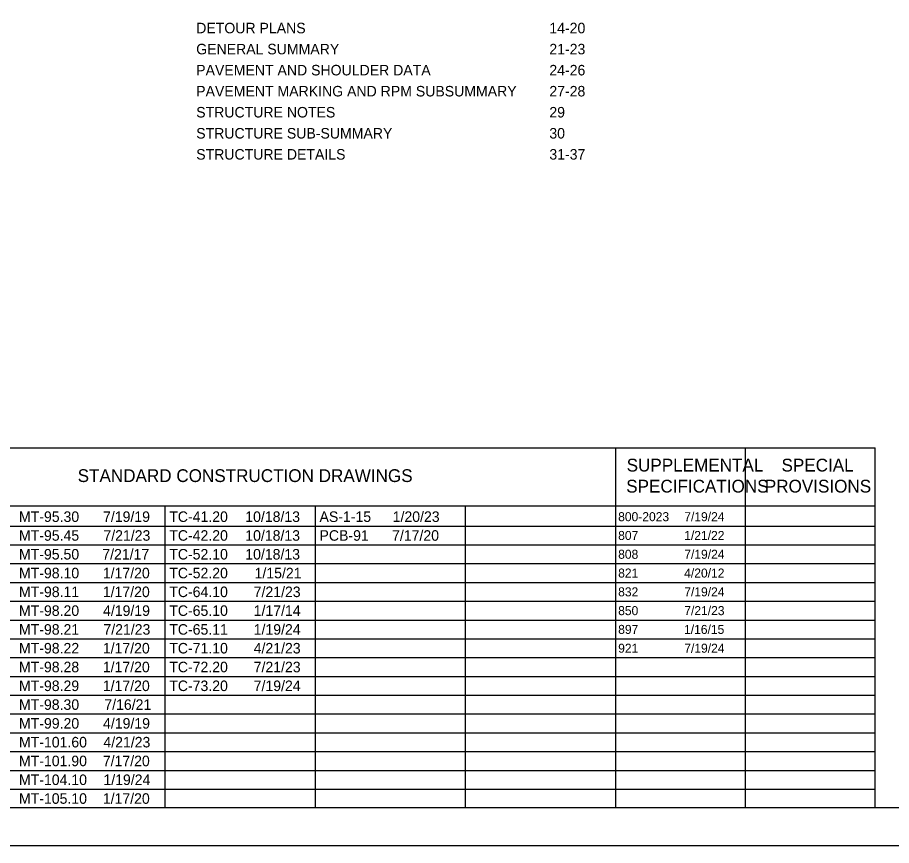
# Model space of a CAD drawing. Extents: x 0 to 34, y 0 to 22.
# Drawn here: x 12.19 to 23.82, y 0 to 11.02 of the extents above; entities that cross this region are included whole.
import ezdxf

# ---------------------------------------------------------------- set-up
doc = ezdxf.new("R2010")
doc.units = 0
for name, color, linetype in [('SH_Border', 7, 'Continuous'), ('SH_Cut_Line', 7, 'Continuous'), ('SH_Data', 7, 'Continuous'), ('SH_Text', 7, 'Continuous')]:
    doc.layers.add(name, color=color, linetype=linetype)

msp = doc.modelspace()

# ---------------------------------------------------------------- linework, layer by layer
at = {"layer": 'SH_Border'}
msp.add_lwpolyline([(1.5, 21.5), (33.5, 21.5), (33.5, 0.5), (1.5, 0.5)], close=True, dxfattribs=at)
at = {"layer": 'SH_Cut_Line'}
msp.add_lwpolyline([(0, 0), (34, 0), (34, 22), (0, 22)], close=True, dxfattribs=at)
at = {"layer": 'SH_Data'}
for p, q in [((10.15, 5.292), (23.6, 5.292)), ((20.15, 0.5), (20.15, 5.292)), ((21.875, 0.5), (21.875, 5.292)), ((23.6, 0.5), (23.6, 5.292)), ((10.15, 4.521), (23.6, 4.521)), ((14.15, 0.5), (14.15, 4.521)), ((16.15, 0.5), (16.15, 4.521)), ((18.15, 0.5), (18.15, 4.521)), ((10.15, 4.25), (23.6, 4.25)), ((10.15, 4), (23.6, 4)), ((10.15, 3.75), (23.6, 3.75)), ((10.15, 3.5), (23.6, 3.5)), ((10.15, 3.25), (23.6, 3.25)), ((10.15, 3), (23.6, 3)), ((10.15, 2.75), (23.6, 2.75)), ((10.15, 2.5), (23.6, 2.5)), ((10.15, 2.25), (23.6, 2.25)), ((10.15, 2), (23.6, 2)), ((10.15, 1.75), (23.6, 1.75)), ((10.15, 1.5), (23.6, 1.5)), ((10.15, 1.25), (23.6, 1.25)), ((10.15, 1), (23.6, 1)), ((10.15, 0.75), (23.6, 0.75))]:
    msp.add_line(p, q, dxfattribs=at)

# ---------------------------------------------------------------- texts
at = {"layer": 'SH_Text'}
for s, height, p in [('DETOUR PLANS', 0.14, (14.564, 10.806)), ('14-20', 0.14, (19.264, 10.806)), ('GENERAL SUMMARY', 0.14, (14.564, 10.526)), ('21-23', 0.14, (19.264, 10.526)), ('PAVEMENT AND SHOULDER DATA', 0.14, (14.564, 10.246)), ('24-26', 0.14, (19.264, 10.246)), ('PAVEMENT MARKING AND RPM SUBSUMMARY', 0.14, (14.564, 9.966)), ('27-28', 0.14, (19.264, 9.966)), ('STRUCTURE NOTES', 0.14, (14.564, 9.686)), ('29', 0.14, (19.264, 9.686)), ('STRUCTURE SUB-SUMMARY', 0.14, (14.564, 9.406)), ('30', 0.14, (19.264, 9.406)), ('STRUCTURE DETAILS', 0.14, (14.564, 9.126)), ('31-37', 0.14, (19.264, 9.126)), ('SUPPLEMENTAL', 0.17, (20.293, 4.976)), ('SPECIAL', 0.17, (22.354, 4.976)), ('STANDARD CONSTRUCTION DRAWINGS', 0.17, (12.986, 4.836)), ('SPECIFICATIONS', 0.17, (20.287, 4.696)), ('PROVISIONS', 0.17, (22.132, 4.696)), ('MT-95.30', 0.14, (12.205, 4.305)), ('7/19/19', 0.14, (13.324, 4.305)), ('TC-41.20', 0.14, (14.205, 4.305)), ('10/18/13', 0.14, (15.217, 4.305)), ('AS-1-15', 0.14, (16.205, 4.305)), ('1/20/23', 0.14, (17.179, 4.305)), ('800-2023', 0.12, (20.18, 4.315)), ('7/19/24', 0.12, (21.06, 4.315)), ('MT-95.45', 0.14, (12.205, 4.055)), ('7/21/23', 0.14, (13.329, 4.055)), ('TC-42.20', 0.14, (14.205, 4.055)), ('10/18/13', 0.14, (15.217, 4.055)), ('PCB-91', 0.14, (16.205, 4.055)), ('7/17/20', 0.14, (17.171, 4.055)), ('1/21/22', 0.12, (21.059, 4.065)), ('807', 0.12, (20.18, 4.065)), ('MT-95.50', 0.14, (12.205, 3.805)), ('7/21/17', 0.14, (13.314, 3.805)), ('TC-52.10', 0.14, (14.205, 3.805)), ('10/18/13', 0.14, (15.217, 3.805)), ('808', 0.12, (20.18, 3.815)), ('7/19/24', 0.12, (21.06, 3.815)), ('MT-98.10', 0.14, (12.205, 3.555)), ('1/17/20', 0.14, (13.321, 3.555)), ('TC-52.20', 0.14, (14.205, 3.555)), ('1/15/21', 0.14, (15.341, 3.555)), ('821', 0.12, (20.18, 3.565)), ('4/20/12', 0.12, (21.059, 3.565)), ('MT-98.11', 0.14, (12.205, 3.305)), ('1/17/20', 0.14, (13.321, 3.305)), ('TC-64.10', 0.14, (14.205, 3.305)), ('7/21/23', 0.14, (15.329, 3.305)), ('832', 0.12, (20.18, 3.315)), ('7/19/24', 0.12, (21.06, 3.315)), ('MT-98.20', 0.14, (12.205, 3.055)), ('4/19/19', 0.14, (13.324, 3.055)), ('TC-65.10', 0.14, (14.205, 3.055)), ('1/17/14', 0.14, (15.329, 3.055)), ('850', 0.12, (20.18, 3.065)), ('7/21/23', 0.12, (21.06, 3.065)), ('MT-98.21', 0.14, (12.205, 2.805)), ('7/21/23', 0.14, (13.329, 2.805)), ('TC-65.11', 0.14, (14.205, 2.805)), ('1/19/24', 0.14, (15.329, 2.805)), ('897', 0.12, (20.18, 2.815)), ('1/16/15', 0.12, (21.057, 2.815)), ('MT-98.22', 0.14, (12.205, 2.555)), ('1/17/20', 0.14, (13.321, 2.555)), ('TC-71.10', 0.14, (14.205, 2.555)), ('4/21/23', 0.14, (15.329, 2.555)), ('921', 0.12, (20.18, 2.565)), ('7/19/24', 0.12, (21.06, 2.565)), ('MT-98.28', 0.14, (12.205, 2.305)), ('1/17/20', 0.14, (13.321, 2.305)), ('TC-72.20', 0.14, (14.205, 2.305)), ('7/21/23', 0.14, (15.329, 2.305)), ('MT-98.29', 0.14, (12.205, 2.055)), ('1/17/20', 0.14, (13.321, 2.055)), ('TC-73.20', 0.14, (14.205, 2.055)), ('7/19/24', 0.14, (15.329, 2.055)), ('MT-98.30', 0.14, (12.205, 1.805)), ('7/16/21', 0.14, (13.341, 1.805)), ('MT-99.20', 0.14, (12.205, 1.555)), ('4/19/19', 0.14, (13.324, 1.555)), ('MT-101.60', 0.14, (12.205, 1.305)), ('4/21/23', 0.14, (13.329, 1.305)), ('MT-101.90', 0.14, (12.205, 1.055)), ('7/17/20', 0.14, (13.321, 1.055)), ('MT-104.10', 0.14, (12.205, 0.805)), ('1/19/24', 0.14, (13.329, 0.805)), ('1/17/20', 0.14, (13.321, 0.555)), ('MT-105.10', 0.14, (12.205, 0.555))]:
    msp.add_text(s, height=height, dxfattribs=at).set_placement(p)

doc.saveas('drawing.dxf')
